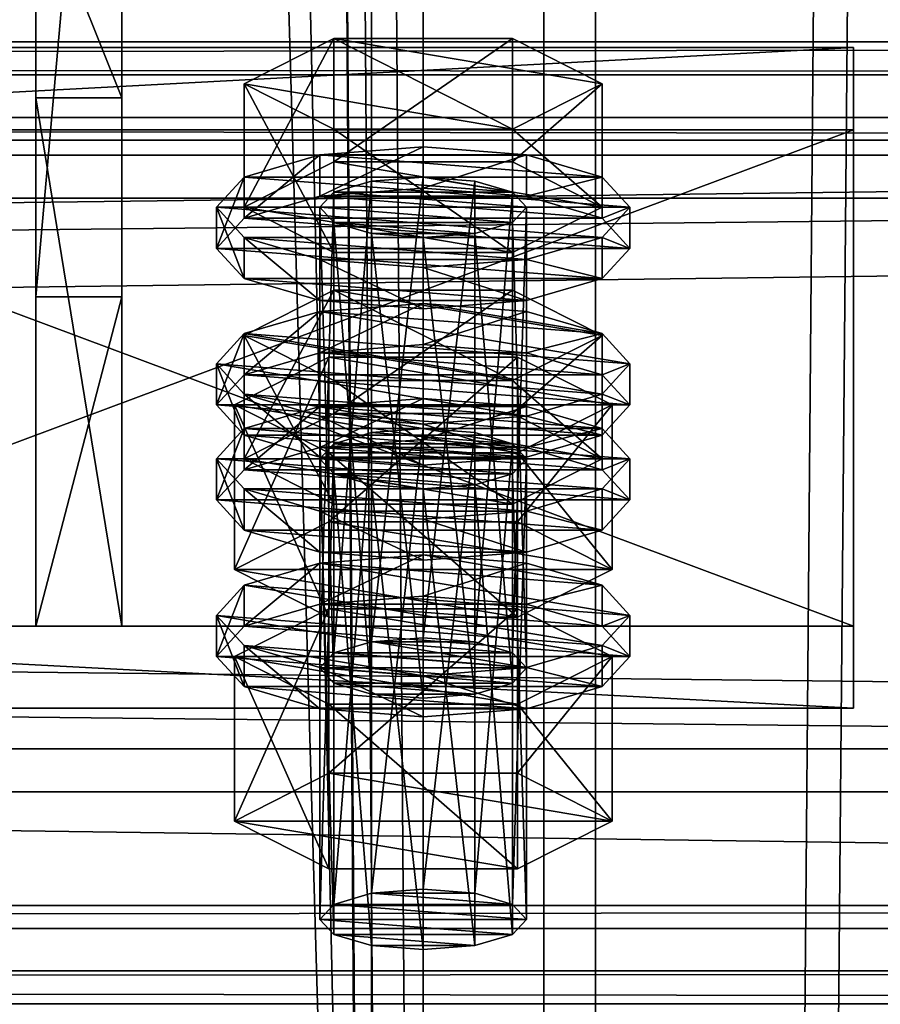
# Model space of a CAD drawing. Header units: millimetres. Extents: x 60485 to 71303, y 100 to 16900.
# Tile 349 of 656: x 70897 to 70947, y 1946 to 2003. Entities that reach past the tile are written whole.
import ezdxf

# ---------------------------------------------------------------- set-up
doc = ezdxf.new("R2010")
doc.units = ezdxf.units.MM
for name, color, linetype in [('1', 7, 'Continuous'), ('13', 7, 'Continuous'), ('3', 7, 'Continuous'), ('4', 7, 'Continuous'), ('6', 7, 'Continuous'), ('9', 7, 'Continuous'), ('95', 7, 'Continuous')]:
    doc.layers.add(name, color=color, linetype=linetype)

msp = doc.modelspace()

# ---------------------------------------------------------------- meshes
at = {"layer": '1', "color": 7}
mesh = msp.add_polyface(dxfattribs=at)
corners = [(70799.994, 16699.999, -0.001), (70799.994, 16699.999, 2949.999), (70799.994, 300, 2949.999), (70799.994, 300, -0.001), (70999.994, 16699.999, 2949.999), (70999.994, 300, 2949.999), (70999.994, 16699.999, -0.001), (70999.994, 300, -0.001)]
mesh.append_faces([[corners[k] for k in face] for face in [(0, 2, 3, 3), (1, 5, 2, 2), (4, 7, 5, 5), (6, 3, 7, 7), (1, 6, 4, 4), (3, 5, 7, 7)]], dxfattribs={"vtx0": -1, "color": 7})
mesh.append_faces([[corners[k] for k in face] for face in [(0, 1, 2, 2), (1, 4, 5, 5), (4, 6, 7, 7), (6, 0, 3, 3), (1, 0, 6, 6), (3, 2, 5, 5)]], dxfattribs={"vtx2": -1, "vtx3": -1, "color": 7})
mesh = msp.add_polyface(dxfattribs=at)
corners = [(70897.496, 1998.302, 3592.059), (70897.496, 1967.603, 3692.471), (70902.496, 1967.603, 3692.471), (70902.496, 1998.302, 3592.059), (70897.496, 1986.732, 3698.322), (70902.496, 1986.732, 3698.322), (70897.496, 2043.19, 3616.253), (70902.496, 2043.19, 3616.253), (70897.496, 2049.04, 3597.116), (70902.496, 2049.04, 3597.116), (70897.496, 2010.789, 3585.42), (70902.496, 2010.789, 3585.42)]
mesh.append_faces([[corners[k] for k in face] for face in [(0, 2, 3, 3), (1, 5, 2, 2), (4, 7, 5, 5), (6, 9, 7, 7), (8, 11, 9, 9), (10, 3, 11, 11), (1, 6, 4, 4), (8, 0, 10, 10), (3, 9, 11, 11), (7, 2, 5, 5)]], dxfattribs={"vtx0": -1, "color": 7})
mesh.append_faces([[corners[k] for k in face] for face in [(6, 0, 8, 8), (9, 3, 7, 7)]], dxfattribs={"vtx0": -1, "vtx1": -1, "color": 7})
mesh.append_faces([[corners[k] for k in face] for face in [(6, 1, 0, 0), (7, 3, 2, 2)]], dxfattribs={"vtx0": -1, "vtx2": -1, "vtx3": -1, "color": 7})
mesh.append_faces([[corners[k] for k in face] for face in [(0, 1, 2, 2), (1, 4, 5, 5), (4, 6, 7, 7), (6, 8, 9, 9), (8, 10, 11, 11), (10, 0, 3, 3)]], dxfattribs={"vtx2": -1, "vtx3": -1, "color": 7})
at = {"layer": '13', "color": 20}
mesh = msp.add_polyface(dxfattribs=at)
corners = [(70914.8, 1979.958, 3660.608), (70925.192, 1987.131, 3662.801), (70914.8, 1987.131, 3662.801), (70925.192, 1981.868, 3680.014), (70909.604, 1984.499, 3671.408), (70913.996, 1965.169, 3613.213), (70914.8, 1992.823, 3618.531), (70913.996, 1991.946, 3621.4), (70914.8, 1966.046, 3610.344), (70916.996, 1993.465, 3616.431), (70916.996, 1966.688, 3608.244), (70919.996, 1993.7, 3615.662), (70916.996, 1990.426, 3626.369), (70922.996, 1990.426, 3626.369), (70919.996, 1990.191, 3627.137), (70914.8, 1991.069, 3624.269), (70925.192, 1991.069, 3624.269), (70925.996, 1991.946, 3621.4), (70925.192, 1992.823, 3618.531), (70909.604, 1991.946, 3621.4), (70914.8, 1994.577, 3612.793), (70914.8, 2001.749, 3614.986), (70909.604, 1999.118, 3623.592), (70925.192, 2001.749, 3614.986), (70925.192, 1989.314, 3630.006), (70914.8, 1989.314, 3630.006), (70914.8, 1996.487, 3632.199), (70930.389, 1991.946, 3621.4), (70925.192, 1996.487, 3632.199), (70907.996, 1989.555, 3620.669), (70909.604, 1991.309, 3614.931), (70909.604, 1993.7, 3615.662), (70907.996, 1991.946, 3621.4), (70913.996, 1992.593, 3610.731), (70913.996, 1994.984, 3611.461), (70919.996, 1993.063, 3609.193), (70919.996, 1995.454, 3609.924), (70919.996, 1986.046, 3632.144), (70913.996, 1986.516, 3630.607), (70913.996, 1988.907, 3631.338), (70919.996, 1988.437, 3632.875), (70909.604, 1987.801, 3626.407), (70909.604, 1990.191, 3627.137), (70930.389, 1991.309, 3614.931), (70931.996, 1989.555, 3620.669), (70930.389, 1987.801, 3626.407), (70925.996, 1986.516, 3630.607), (70925.996, 1988.907, 3631.338), (70930.389, 1990.191, 3627.137), (70931.996, 1991.946, 3621.4), (70930.389, 1993.7, 3615.662), (70913.996, 1983.492, 3607.948), (70919.996, 1986.353, 3607.142), (70913.996, 1985.883, 3608.679)]
mesh.append_faces([[corners[k] for k in face] for face in [(0, 1, 2, 2), (5, 6, 7, 7), (8, 9, 6, 6), (10, 11, 9, 9), (12, 13, 14, 14), (19, 21, 22, 22), (20, 23, 21, 21), (25, 22, 26, 26), (24, 19, 25, 25), (22, 28, 26, 26), (29, 31, 32, 32), (30, 34, 31, 31), (33, 36, 34, 34), (37, 39, 40, 40), (38, 42, 39, 39), (41, 32, 42, 42), (46, 38, 37, 37), (39, 47, 40, 40), (51, 52, 53, 53)]], dxfattribs={"vtx0": -1, "color": 20})
mesh.append_faces([[corners[k] for k in face] for face in [(3, 4, 2, 2), (13, 12, 15, 15), (16, 15, 7, 7), (17, 7, 6, 6), (18, 6, 9, 9), (27, 20, 19, 19), (28, 22, 21, 21), (43, 33, 30, 30), (44, 30, 29, 29), (45, 29, 41, 41), (46, 41, 38, 38), (47, 39, 42, 42), (48, 42, 32, 32), (49, 32, 31, 31), (50, 31, 34, 34)]], dxfattribs={"vtx0": -1, "vtx2": -1, "vtx3": -1, "color": 20})
mesh.append_faces([[corners[k] for k in face] for face in [(19, 20, 21, 21), (24, 25, 26, 26), (25, 19, 22, 22), (29, 30, 31, 31), (30, 33, 34, 34), (33, 35, 36, 36), (37, 38, 39, 39), (38, 41, 42, 42), (41, 29, 32, 32)]], dxfattribs={"vtx2": -1, "vtx3": -1, "color": 20})
mesh = msp.add_polyface(dxfattribs=at)
corners = [(70930.389, 1984.499, 3671.408), (70914.8, 1987.131, 3662.801), (70925.192, 1987.131, 3662.801), (70919.996, 1966.923, 3607.475), (70922.996, 1993.465, 3616.431), (70919.996, 1993.7, 3615.662), (70922.996, 1966.688, 3608.244), (70925.192, 1992.823, 3618.531), (70925.192, 1966.046, 3610.344), (70925.996, 1991.946, 3621.4), (70922.996, 1990.426, 3626.369), (70914.8, 1991.069, 3624.269), (70925.192, 1991.069, 3624.269), (70913.996, 1991.946, 3621.4), (70914.8, 1992.823, 3618.531), (70916.996, 1993.465, 3616.431), (70914.8, 1994.577, 3612.793), (70925.192, 1994.577, 3612.793), (70925.192, 2001.749, 3614.986), (70930.389, 1991.946, 3621.4), (70930.389, 1999.118, 3623.592), (70925.192, 1989.314, 3630.006), (70925.192, 1996.487, 3632.199), (70914.8, 1996.487, 3632.199), (70909.604, 1991.946, 3621.4), (70914.8, 2001.749, 3614.986), (70919.996, 1993.063, 3609.193), (70925.996, 1992.593, 3610.731), (70925.996, 1994.984, 3611.461), (70919.996, 1995.454, 3609.924), (70930.389, 1991.309, 3614.931), (70930.389, 1993.7, 3615.662), (70931.996, 1989.555, 3620.669), (70931.996, 1991.946, 3621.4), (70930.389, 1987.801, 3626.407), (70930.389, 1990.191, 3627.137), (70925.996, 1986.516, 3630.607), (70925.996, 1988.907, 3631.338), (70919.996, 1986.046, 3632.144), (70919.996, 1988.437, 3632.875), (70913.996, 1992.593, 3610.731), (70909.604, 1991.309, 3614.931), (70907.996, 1989.555, 3620.669), (70909.604, 1987.801, 3626.407), (70909.604, 1990.191, 3627.137), (70907.996, 1991.946, 3621.4), (70909.604, 1993.7, 3615.662), (70913.996, 1994.984, 3611.461), (70930.389, 1984.599, 3612.879), (70913.996, 1985.883, 3608.679), (70919.996, 1986.353, 3607.142), (70925.996, 1985.883, 3608.679)]
mesh.append_faces([[corners[k] for k in face] for face in [(0, 1, 2, 2), (3, 4, 5, 5), (6, 7, 4, 4), (8, 9, 7, 7), (7, 5, 4, 4), (17, 20, 18, 18), (19, 22, 20, 20), (21, 23, 22, 22), (16, 19, 17, 17), (20, 25, 18, 18), (26, 28, 29, 29), (27, 31, 28, 28), (30, 33, 31, 31), (32, 35, 33, 33), (34, 37, 35, 35), (36, 39, 37, 37), (40, 27, 26, 26), (28, 47, 29, 29), (48, 50, 51, 51)]], dxfattribs={"vtx0": -1, "color": 20})
mesh.append_faces([[corners[k] for k in face] for face in [(10, 11, 12, 12), (12, 13, 9, 9), (9, 14, 7, 7), (19, 24, 21, 21), (22, 25, 20, 20), (27, 40, 30, 30), (30, 41, 32, 32), (32, 42, 34, 34), (34, 43, 36, 36), (37, 44, 35, 35), (35, 45, 33, 33), (33, 46, 31, 31), (31, 47, 28, 28)]], dxfattribs={"vtx0": -1, "vtx1": -1, "color": 20})
mesh.append_faces([[corners[k] for k in face] for face in [(7, 15, 5, 5), (48, 49, 50, 50)]], dxfattribs={"vtx0": -1, "vtx2": -1, "vtx3": -1, "color": 20})
mesh.append_faces([[corners[k] for k in face] for face in [(16, 17, 18, 18), (17, 19, 20, 20), (19, 21, 22, 22), (26, 27, 28, 28), (27, 30, 31, 31), (30, 32, 33, 33), (32, 34, 35, 35), (34, 36, 37, 37), (36, 38, 39, 39)]], dxfattribs={"vtx2": -1, "vtx3": -1, "color": 20})
mesh = msp.add_polyface(dxfattribs=at)
corners = [(70925.192, 1978.204, 3666.346), (70914.8, 1978.204, 3666.346), (70916.996, 1978.846, 3664.246), (70909.604, 1977.327, 3669.215), (70914.8, 1979.958, 3660.608), (70914.8, 1987.131, 3662.801), (70909.604, 1984.499, 3671.408), (70925.192, 1974.696, 3677.822), (70914.8, 1974.696, 3677.822), (70914.8, 1981.868, 3680.014), (70925.192, 1981.868, 3680.014), (70909.604, 1976.691, 3662.746), (70913.996, 1977.975, 3658.546), (70913.996, 1980.365, 3659.277), (70909.604, 1979.081, 3663.477), (70919.996, 1978.445, 3657.008), (70919.996, 1980.836, 3657.739), (70930.389, 1979.081, 3663.477), (70925.996, 1980.365, 3659.277), (70913.996, 1965.169, 3613.213), (70914.8, 1966.046, 3610.344), (70914.8, 1992.823, 3618.531), (70916.996, 1966.688, 3608.244), (70916.996, 1993.465, 3616.431), (70919.996, 1966.923, 3607.475), (70919.996, 1993.7, 3615.662), (70919.996, 1963.415, 3618.951), (70916.996, 1990.426, 3626.369), (70919.996, 1990.191, 3627.137), (70916.996, 1963.65, 3618.182), (70914.8, 1991.069, 3624.269), (70914.8, 1964.292, 3616.082), (70913.996, 1991.946, 3621.4), (70909.027, 1970.891, 3614.963), (70914.511, 1983.231, 3608.801), (70909.027, 1980.454, 3617.886), (70914.511, 1973.668, 3605.878), (70925.481, 1983.231, 3608.801), (70925.481, 1977.676, 3626.971), (70914.511, 1977.676, 3626.971), (70930.966, 1980.454, 3617.886), (70907.996, 1980.454, 3617.886), (70909.604, 1982.208, 3612.148), (70909.604, 1984.599, 3612.879), (70907.996, 1982.845, 3618.617), (70913.996, 1983.492, 3607.948), (70913.996, 1985.883, 3608.679), (70919.996, 1983.962, 3606.411), (70919.996, 1986.353, 3607.142), (70919.996, 1976.946, 3629.362), (70913.996, 1977.416, 3627.825), (70913.996, 1979.806, 3628.555), (70919.996, 1979.336, 3630.093), (70909.604, 1978.7, 3623.624), (70909.604, 1981.09, 3624.355), (70925.996, 1983.492, 3607.948), (70930.389, 1982.208, 3612.148), (70931.996, 1980.454, 3617.886), (70930.389, 1978.7, 3623.624), (70925.996, 1979.806, 3628.555), (70930.389, 1981.09, 3624.355), (70931.996, 1982.845, 3618.617)]
mesh.append_faces([[corners[k] for k in face] for face in [(3, 5, 6, 6), (8, 6, 9, 9), (6, 10, 9, 9), (11, 13, 14, 14), (12, 16, 13, 13), (18, 13, 16, 16), (26, 27, 28, 28), (29, 30, 27, 27), (31, 32, 30, 30), (33, 34, 35, 35), (36, 37, 34, 34), (35, 38, 39, 39), (41, 43, 44, 44), (42, 46, 43, 43), (49, 51, 52, 52), (50, 54, 51, 51), (53, 44, 54, 54), (45, 55, 47, 47), (54, 52, 51, 51)]], dxfattribs={"vtx0": -1, "color": 20})
mesh.append_faces([[corners[k] for k in face] for face in [(0, 1, 2, 2), (17, 14, 13, 13), (40, 35, 34, 34), (56, 45, 42, 42), (57, 42, 41, 41), (58, 41, 53, 53), (59, 54, 44, 44), (60, 44, 43, 43), (61, 43, 46, 46)]], dxfattribs={"vtx0": -1, "vtx2": -1, "vtx3": -1, "color": 20})
mesh.append_faces([[corners[k] for k in face] for face in [(3, 4, 5, 5), (7, 8, 9, 9), (8, 3, 6, 6), (11, 12, 13, 13), (12, 15, 16, 16), (19, 20, 21, 21), (20, 22, 23, 23), (22, 24, 25, 25), (31, 19, 32, 32), (41, 42, 43, 43), (42, 45, 46, 46), (45, 47, 48, 48), (49, 50, 51, 51), (50, 53, 54, 54), (53, 41, 44, 44)]], dxfattribs={"vtx2": -1, "vtx3": -1, "color": 20})
mesh = msp.add_polyface(dxfattribs=at)
corners = [(70925.192, 1978.204, 3666.346), (70916.996, 1978.846, 3664.246), (70919.996, 1979.081, 3663.477), (70922.996, 1978.846, 3664.246), (70914.8, 1979.958, 3660.608), (70925.192, 1979.958, 3660.608), (70925.192, 1987.131, 3662.801), (70930.389, 1977.327, 3669.215), (70930.389, 1984.499, 3671.408), (70925.192, 1974.696, 3677.822), (70925.192, 1981.868, 3680.014), (70914.8, 1981.868, 3680.014), (70914.8, 1987.131, 3662.801), (70919.996, 1978.445, 3657.008), (70925.996, 1977.975, 3658.546), (70925.996, 1980.365, 3659.277), (70919.996, 1980.836, 3657.739), (70930.389, 1979.081, 3663.477), (70931.996, 1977.327, 3669.215), (70909.604, 1979.081, 3663.477), (70913.996, 1980.365, 3659.277), (70919.996, 1966.923, 3607.475), (70922.996, 1966.688, 3608.244), (70922.996, 1993.465, 3616.431), (70925.192, 1966.046, 3610.344), (70925.192, 1992.823, 3618.531), (70925.996, 1965.169, 3613.213), (70925.996, 1991.946, 3621.4), (70925.192, 1991.069, 3624.269), (70925.192, 1964.292, 3616.082), (70922.996, 1990.426, 3626.369), (70922.996, 1963.65, 3618.182), (70919.996, 1990.191, 3627.137), (70914.511, 1973.668, 3605.878), (70925.481, 1973.668, 3605.878), (70925.481, 1983.231, 3608.801), (70930.966, 1980.454, 3617.886), (70925.481, 1977.676, 3626.971), (70909.027, 1980.454, 3617.886), (70914.511, 1983.231, 3608.801), (70919.996, 1983.962, 3606.411), (70925.996, 1983.492, 3607.948), (70925.996, 1985.883, 3608.679), (70919.996, 1986.353, 3607.142), (70930.389, 1982.208, 3612.148), (70930.389, 1984.599, 3612.879), (70931.996, 1980.454, 3617.886), (70931.996, 1982.845, 3618.617), (70930.389, 1978.7, 3623.624), (70930.389, 1981.09, 3624.355), (70925.996, 1977.416, 3627.825), (70925.996, 1979.806, 3628.555), (70919.996, 1979.336, 3630.093), (70913.996, 1983.492, 3607.948), (70909.604, 1982.208, 3612.148), (70907.996, 1980.454, 3617.886), (70909.604, 1981.09, 3624.355), (70907.996, 1982.845, 3618.617), (70909.604, 1984.599, 3612.879), (70913.996, 1985.883, 3608.679)]
mesh.append_faces([[corners[k] for k in face] for face in [(0, 2, 3, 3), (5, 8, 6, 6), (7, 10, 8, 8), (9, 11, 10, 10), (4, 7, 5, 5), (13, 15, 16, 16), (14, 17, 15, 15), (26, 28, 27, 27), (29, 30, 28, 28), (31, 32, 30, 30), (34, 36, 35, 35), (36, 39, 35, 35), (40, 42, 43, 43), (41, 45, 42, 42), (44, 47, 45, 45), (46, 49, 47, 47), (48, 51, 49, 49), (50, 52, 51, 51)]], dxfattribs={"vtx0": -1, "color": 20})
mesh.append_faces([[corners[k] for k in face] for face in [(10, 12, 8, 8), (18, 19, 17, 17), (17, 20, 15, 15), (37, 38, 36, 36), (41, 53, 44, 44), (44, 54, 46, 46), (46, 55, 48, 48), (52, 56, 51, 51), (51, 57, 49, 49), (49, 58, 47, 47), (47, 59, 45, 45)]], dxfattribs={"vtx0": -1, "vtx1": -1, "color": 20})
mesh.append_faces([[corners[k] for k in face] for face in [(0, 1, 2, 2)]], dxfattribs={"vtx0": -1, "vtx2": -1, "vtx3": -1, "color": 20})
mesh.append_faces([[corners[k] for k in face] for face in [(4, 5, 6, 6), (5, 7, 8, 8), (7, 9, 10, 10), (13, 14, 15, 15), (21, 22, 23, 23), (22, 24, 25, 25), (24, 26, 27, 27), (33, 34, 35, 35), (40, 41, 42, 42), (41, 44, 45, 45), (44, 46, 47, 47), (46, 48, 49, 49), (48, 50, 51, 51)]], dxfattribs={"vtx2": -1, "vtx3": -1, "color": 20})
mesh = msp.add_polyface(dxfattribs=at)
corners = [(70913.996, 1950.551, 3661.028), (70914.8, 1978.204, 3666.346), (70913.996, 1977.327, 3669.215), (70914.8, 1951.428, 3658.16), (70916.996, 1978.846, 3664.246), (70916.996, 1952.07, 3656.059), (70919.996, 1979.081, 3663.477), (70916.996, 1949.031, 3665.998), (70914.8, 1976.45, 3672.084), (70916.996, 1975.808, 3674.184), (70914.8, 1949.673, 3663.897), (70919.996, 1975.573, 3674.953), (70925.192, 1976.45, 3672.084), (70925.996, 1977.327, 3669.215), (70930.389, 1977.327, 3669.215), (70914.8, 1979.958, 3660.608), (70909.604, 1977.327, 3669.215), (70925.192, 1974.696, 3677.822), (70914.8, 1974.696, 3677.822), (70907.996, 1974.936, 3668.484), (70909.604, 1976.691, 3662.746), (70909.604, 1979.081, 3663.477), (70907.996, 1977.327, 3669.215), (70919.996, 1971.428, 3679.96), (70913.996, 1971.898, 3678.422), (70913.996, 1974.289, 3679.153), (70919.996, 1973.819, 3680.691), (70909.604, 1973.182, 3674.222), (70909.604, 1975.573, 3674.953), (70913.996, 1977.975, 3658.546), (70925.996, 1977.975, 3658.546), (70919.996, 1978.445, 3657.008), (70930.389, 1976.691, 3662.746), (70931.996, 1974.936, 3668.484), (70930.389, 1973.182, 3674.222), (70925.996, 1971.898, 3678.422), (70925.996, 1974.289, 3679.153), (70930.389, 1975.573, 3674.953), (70931.996, 1977.327, 3669.215), (70909.604, 1967.59, 3659.964), (70913.996, 1968.874, 3655.763), (70913.996, 1971.265, 3656.494), (70909.604, 1969.98, 3660.695), (70919.996, 1969.344, 3654.226), (70919.996, 1971.735, 3654.957), (70925.996, 1968.874, 3655.763), (70931.996, 1968.226, 3666.432), (70919.996, 1963.415, 3618.951), (70916.996, 1963.65, 3618.182), (70916.996, 1990.426, 3626.369), (70914.8, 1964.292, 3616.082), (70914.8, 1991.069, 3624.269), (70909.027, 1970.891, 3614.963), (70914.511, 1973.668, 3605.878), (70914.511, 1983.231, 3608.801), (70925.481, 1968.113, 3624.047), (70914.511, 1968.113, 3624.047), (70914.511, 1977.676, 3626.971), (70909.027, 1980.454, 3617.886), (70930.966, 1970.891, 3614.963), (70925.996, 1977.416, 3627.825), (70909.604, 1978.7, 3623.624), (70913.996, 1977.416, 3627.825), (70919.996, 1976.946, 3629.362)]
mesh.append_faces([[corners[k] for k in face] for face in [(0, 1, 2, 2), (3, 4, 1, 1), (5, 6, 4, 4), (7, 8, 9, 9), (10, 2, 8, 8), (8, 11, 9, 9), (17, 16, 18, 18), (19, 21, 22, 22), (23, 25, 26, 26), (24, 28, 25, 25), (27, 22, 28, 28), (29, 30, 31, 31), (35, 24, 23, 23), (25, 36, 26, 26), (39, 41, 42, 42), (40, 44, 41, 41), (40, 45, 43, 43), (56, 58, 57, 57), (60, 62, 63, 63)]], dxfattribs={"vtx0": -1, "color": 20})
mesh.append_faces([[corners[k] for k in face] for face in [(12, 8, 2, 2), (13, 2, 1, 1), (14, 15, 16, 16), (32, 29, 20, 20), (33, 20, 19, 19), (34, 19, 27, 27), (35, 27, 24, 24), (36, 25, 28, 28), (37, 28, 22, 22), (38, 22, 21, 21), (46, 42, 41, 41), (59, 53, 52, 52), (60, 61, 62, 62)]], dxfattribs={"vtx0": -1, "vtx2": -1, "vtx3": -1, "color": 20})
mesh.append_faces([[corners[k] for k in face] for face in [(19, 20, 21, 21), (23, 24, 25, 25), (24, 27, 28, 28), (27, 19, 22, 22), (39, 40, 41, 41), (40, 43, 44, 44), (47, 48, 49, 49), (48, 50, 51, 51), (52, 53, 54, 54), (55, 56, 57, 57), (56, 52, 58, 58)]], dxfattribs={"vtx2": -1, "vtx3": -1, "color": 20})
mesh = msp.add_polyface(dxfattribs=at)
corners = [(70919.996, 1952.305, 3655.291), (70922.996, 1978.846, 3664.246), (70919.996, 1979.081, 3663.477), (70922.996, 1952.07, 3656.059), (70925.192, 1978.204, 3666.346), (70925.192, 1951.428, 3658.16), (70925.996, 1977.327, 3669.215), (70925.996, 1950.551, 3661.028), (70925.192, 1976.45, 3672.084), (70925.192, 1949.673, 3663.897), (70922.996, 1975.808, 3674.184), (70919.996, 1975.573, 3674.953), (70914.8, 1976.45, 3672.084), (70913.996, 1977.327, 3669.215), (70914.8, 1978.204, 3666.346), (70930.389, 1977.327, 3669.215), (70909.604, 1977.327, 3669.215), (70925.192, 1974.696, 3677.822), (70925.996, 1977.975, 3658.546), (70930.389, 1976.691, 3662.746), (70930.389, 1979.081, 3663.477), (70931.996, 1974.936, 3668.484), (70931.996, 1977.327, 3669.215), (70930.389, 1973.182, 3674.222), (70930.389, 1975.573, 3674.953), (70925.996, 1971.898, 3678.422), (70925.996, 1974.289, 3679.153), (70919.996, 1971.428, 3679.96), (70919.996, 1973.819, 3680.691), (70913.996, 1977.975, 3658.546), (70909.604, 1976.691, 3662.746), (70907.996, 1974.936, 3668.484), (70909.604, 1973.182, 3674.222), (70909.604, 1975.573, 3674.953), (70907.996, 1977.327, 3669.215), (70919.996, 1969.344, 3654.226), (70925.996, 1968.874, 3655.763), (70925.996, 1971.265, 3656.494), (70919.996, 1971.735, 3654.957), (70930.389, 1967.59, 3659.964), (70930.389, 1969.98, 3660.695), (70931.996, 1968.226, 3666.432), (70913.996, 1971.265, 3656.494), (70925.996, 1965.169, 3613.213), (70925.192, 1964.292, 3616.082), (70925.192, 1991.069, 3624.269), (70922.996, 1963.65, 3618.182), (70922.996, 1990.426, 3626.369), (70919.996, 1963.415, 3618.951), (70919.996, 1990.191, 3627.137), (70925.481, 1973.668, 3605.878), (70930.966, 1970.891, 3614.963), (70930.966, 1980.454, 3617.886), (70925.481, 1968.113, 3624.047), (70925.481, 1977.676, 3626.971), (70914.511, 1977.676, 3626.971), (70914.511, 1973.668, 3605.878), (70909.027, 1970.891, 3614.963), (70925.996, 1977.416, 3627.825), (70919.996, 1976.946, 3629.362), (70919.996, 1979.336, 3630.093), (70930.389, 1978.7, 3623.624), (70909.604, 1978.7, 3623.624)]
mesh.append_faces([[corners[k] for k in face] for face in [(0, 1, 2, 2), (3, 4, 1, 1), (5, 6, 4, 4), (7, 8, 6, 6), (9, 10, 8, 8), (19, 22, 20, 20), (21, 24, 22, 22), (23, 26, 24, 24), (25, 28, 26, 26), (35, 37, 38, 38), (36, 40, 37, 37), (40, 38, 37, 37), (51, 54, 52, 52), (53, 55, 54, 54), (56, 51, 50, 50)]], dxfattribs={"vtx0": -1, "color": 20})
mesh.append_faces([[corners[k] for k in face] for face in [(11, 12, 10, 10), (10, 12, 8, 8), (8, 13, 6, 6), (6, 14, 4, 4), (15, 16, 17, 17), (18, 29, 19, 19), (19, 30, 21, 21), (21, 31, 23, 23), (23, 32, 25, 25), (26, 33, 24, 24), (24, 34, 22, 22), (41, 42, 40, 40), (51, 57, 53, 53), (61, 62, 58, 58)]], dxfattribs={"vtx0": -1, "vtx1": -1, "color": 20})
mesh.append_faces([[corners[k] for k in face] for face in [(40, 42, 38, 38)]], dxfattribs={"vtx0": -1, "vtx2": -1, "vtx3": -1, "color": 20})
mesh.append_faces([[corners[k] for k in face] for face in [(18, 19, 20, 20), (19, 21, 22, 22), (21, 23, 24, 24), (23, 25, 26, 26), (25, 27, 28, 28), (35, 36, 37, 37), (36, 39, 40, 40), (43, 44, 45, 45), (44, 46, 47, 47), (46, 48, 49, 49), (50, 51, 52, 52), (51, 53, 54, 54), (58, 59, 60, 60)]], dxfattribs={"vtx2": -1, "vtx3": -1, "color": 20})
mesh = msp.add_polyface(dxfattribs=at)
corners = [(70913.996, 1950.551, 3661.028), (70914.8, 1951.428, 3658.16), (70914.8, 1978.204, 3666.346), (70916.996, 1952.07, 3656.059), (70916.996, 1978.846, 3664.246), (70919.996, 1952.305, 3655.291), (70919.996, 1979.081, 3663.477), (70919.996, 1948.796, 3666.766), (70916.996, 1949.031, 3665.998), (70916.996, 1975.808, 3674.184), (70919.996, 1975.573, 3674.953), (70914.8, 1949.673, 3663.897), (70914.8, 1976.45, 3672.084), (70913.996, 1977.327, 3669.215), (70922.996, 1952.07, 3656.059), (70925.192, 1951.428, 3658.16), (70925.996, 1950.551, 3661.028), (70925.192, 1949.673, 3663.897), (70922.996, 1949.031, 3665.998), (70909.027, 1956.272, 3662.778), (70914.511, 1959.05, 3653.693), (70914.511, 1968.613, 3656.617), (70909.027, 1965.835, 3665.702), (70925.481, 1968.613, 3656.617), (70925.481, 1953.495, 3671.863), (70914.511, 1953.495, 3671.863), (70914.511, 1963.058, 3674.786), (70930.966, 1956.272, 3662.778), (70925.481, 1963.058, 3674.786), (70930.966, 1965.835, 3665.702), (70907.996, 1965.835, 3665.702), (70909.604, 1967.59, 3659.964), (70909.604, 1969.98, 3660.695), (70907.996, 1968.226, 3666.432), (70919.996, 1962.327, 3677.177), (70913.996, 1962.797, 3675.64), (70913.996, 1965.188, 3676.371), (70919.996, 1964.718, 3677.908), (70909.604, 1964.081, 3671.439), (70909.604, 1966.472, 3672.17), (70930.389, 1967.59, 3659.964), (70913.996, 1968.874, 3655.763), (70931.996, 1965.835, 3665.702), (70930.389, 1964.081, 3671.439), (70925.996, 1962.797, 3675.64), (70925.996, 1965.188, 3676.371), (70930.389, 1966.472, 3672.17), (70925.192, 1966.046, 3610.344), (70916.996, 1966.688, 3608.244), (70914.8, 1966.046, 3610.344), (70925.996, 1965.169, 3613.213), (70913.996, 1965.169, 3613.213), (70925.192, 1964.292, 3616.082), (70914.8, 1964.292, 3616.082), (70922.996, 1963.65, 3618.182), (70916.996, 1963.65, 3618.182), (70925.481, 1968.113, 3624.047), (70909.027, 1970.891, 3614.963), (70914.511, 1968.113, 3624.047)]
mesh.append_faces([[corners[k] for k in face] for face in [(7, 9, 10, 10), (3, 14, 5, 5), (18, 8, 7, 7), (19, 21, 22, 22), (20, 23, 21, 21), (25, 22, 26, 26), (24, 19, 25, 25), (22, 28, 26, 26), (30, 32, 33, 33), (34, 36, 37, 37), (35, 39, 36, 36), (38, 33, 39, 39), (39, 37, 36, 36), (56, 57, 58, 58)]], dxfattribs={"vtx0": -1, "color": 20})
mesh.append_faces([[corners[k] for k in face] for face in [(15, 3, 1, 1), (16, 1, 0, 0), (17, 0, 11, 11), (18, 11, 8, 8), (27, 20, 19, 19), (29, 22, 21, 21), (40, 41, 31, 31), (42, 31, 30, 30), (43, 30, 38, 38), (44, 38, 35, 35), (45, 39, 33, 33), (46, 33, 32, 32), (47, 48, 49, 49), (50, 49, 51, 51), (52, 51, 53, 53), (54, 53, 55, 55)]], dxfattribs={"vtx0": -1, "vtx2": -1, "vtx3": -1, "color": 20})
mesh.append_faces([[corners[k] for k in face] for face in [(0, 1, 2, 2), (1, 3, 4, 4), (3, 5, 6, 6), (7, 8, 9, 9), (8, 11, 12, 12), (11, 0, 13, 13), (19, 20, 21, 21), (24, 25, 26, 26), (25, 19, 22, 22), (30, 31, 32, 32), (34, 35, 36, 36), (35, 38, 39, 39), (38, 30, 33, 33)]], dxfattribs={"vtx2": -1, "vtx3": -1, "color": 20})
mesh = msp.add_polyface(dxfattribs=at)
corners = [(70919.996, 1952.305, 3655.291), (70922.996, 1952.07, 3656.059), (70922.996, 1978.846, 3664.246), (70925.192, 1951.428, 3658.16), (70925.192, 1978.204, 3666.346), (70925.996, 1950.551, 3661.028), (70925.996, 1977.327, 3669.215), (70925.192, 1949.673, 3663.897), (70925.192, 1976.45, 3672.084), (70922.996, 1949.031, 3665.998), (70922.996, 1975.808, 3674.184), (70919.996, 1948.796, 3666.766), (70919.996, 1975.573, 3674.953), (70916.996, 1952.07, 3656.059), (70914.8, 1951.428, 3658.16), (70913.996, 1950.551, 3661.028), (70914.8, 1949.673, 3663.897), (70914.511, 1959.05, 3653.693), (70925.481, 1959.05, 3653.693), (70925.481, 1968.613, 3656.617), (70930.966, 1956.272, 3662.778), (70930.966, 1965.835, 3665.702), (70925.481, 1953.495, 3671.863), (70925.481, 1963.058, 3674.786), (70914.511, 1963.058, 3674.786), (70909.027, 1956.272, 3662.778), (70909.027, 1965.835, 3665.702), (70914.511, 1968.613, 3656.617), (70930.389, 1967.59, 3659.964), (70931.996, 1965.835, 3665.702), (70931.996, 1968.226, 3666.432), (70930.389, 1969.98, 3660.695), (70930.389, 1964.081, 3671.439), (70930.389, 1966.472, 3672.17), (70925.996, 1962.797, 3675.64), (70925.996, 1965.188, 3676.371), (70919.996, 1962.327, 3677.177), (70919.996, 1964.718, 3677.908), (70925.996, 1968.874, 3655.763), (70913.996, 1968.874, 3655.763), (70909.604, 1967.59, 3659.964), (70907.996, 1965.835, 3665.702), (70909.604, 1964.081, 3671.439), (70913.996, 1962.797, 3675.64), (70909.604, 1966.472, 3672.17), (70907.996, 1968.226, 3666.432), (70909.604, 1969.98, 3660.695), (70916.996, 1966.688, 3608.244), (70922.996, 1966.688, 3608.244), (70919.996, 1966.923, 3607.475), (70925.192, 1966.046, 3610.344), (70914.8, 1966.046, 3610.344), (70925.996, 1965.169, 3613.213), (70913.996, 1965.169, 3613.213), (70925.192, 1964.292, 3616.082), (70914.8, 1964.292, 3616.082), (70922.996, 1963.65, 3618.182), (70916.996, 1963.65, 3618.182), (70919.996, 1963.415, 3618.951)]
mesh.append_faces([[corners[k] for k in face] for face in [(9, 12, 10, 10), (18, 21, 19, 19), (20, 23, 21, 21), (22, 24, 23, 23), (17, 20, 18, 18), (21, 27, 19, 19), (28, 30, 31, 31), (29, 33, 30, 30), (32, 35, 33, 33), (34, 37, 35, 35), (34, 43, 36, 36), (47, 48, 49, 49), (56, 57, 58, 58)]], dxfattribs={"vtx0": -1, "color": 20})
mesh.append_faces([[corners[k] for k in face] for face in [(1, 13, 3, 3), (3, 14, 5, 5), (5, 15, 7, 7), (7, 16, 9, 9), (20, 25, 22, 22), (23, 26, 21, 21), (38, 39, 28, 28), (28, 40, 29, 29), (29, 41, 32, 32), (32, 42, 34, 34), (37, 44, 35, 35), (35, 45, 33, 33), (33, 46, 30, 30), (48, 47, 50, 50), (50, 51, 52, 52), (52, 53, 54, 54), (54, 55, 56, 56)]], dxfattribs={"vtx0": -1, "vtx1": -1, "color": 20})
mesh.append_faces([[corners[k] for k in face] for face in [(0, 1, 2, 2), (1, 3, 4, 4), (3, 5, 6, 6), (5, 7, 8, 8), (7, 9, 10, 10), (9, 11, 12, 12), (17, 18, 19, 19), (18, 20, 21, 21), (20, 22, 23, 23), (28, 29, 30, 30), (29, 32, 33, 33), (32, 34, 35, 35), (34, 36, 37, 37)]], dxfattribs={"vtx2": -1, "vtx3": -1, "color": 20})
at = {"layer": '3', "color": 91}
mesh = msp.add_polyface(dxfattribs=at)
corners = [(70870, 8485, 5564.7), (70930, 8485, 5564.7), (70930, 145.041, 3014.919), (70870, 145.041, 3014.919), (70870, 271.84, 2970.03), (70930, 271.84, 2970.03), (70930, 8485, 5481.045), (70870, 8485, 5481.045), (70870, 145.041, 2970.03), (70927, 8485, 5484.182), (70873, 8485, 5484.182), (70873, 8485, 5561.563), (70927, 8485, 5561.563), (70873, 145.041, 3011.782), (70927, 145.041, 3011.782), (70873, 261.579, 2970.03), (70873, 145.041, 2970.03), (70927, 261.579, 2970.03), (70927, 145.041, 2970.03), (70930, 145.041, 2970.03)]
mesh.append_faces([[corners[k] for k in face] for face in [(0, 2, 3, 3), (4, 6, 7, 7), (4, 3, 8, 8), (0, 4, 7, 7), (12, 13, 14, 14), (15, 11, 10, 10), (13, 15, 16, 16), (17, 10, 9, 9), (17, 14, 18, 18), (12, 17, 9, 9), (8, 13, 16, 16), (18, 2, 19, 19), (5, 1, 6, 6), (2, 5, 19, 19), (5, 18, 19, 19), (15, 8, 16, 16)]], dxfattribs={"vtx0": -1, "color": 91})
mesh.append_faces([[corners[k] for k in face] for face in [(3, 4, 0, 0), (0, 11, 1, 1), (11, 7, 10, 10), (10, 7, 9, 9), (1, 12, 6, 6), (12, 1, 11, 11), (6, 9, 7, 7), (11, 15, 13, 13), (14, 17, 12, 12), (2, 14, 3, 3), (3, 13, 8, 8), (1, 5, 2, 2), (18, 5, 17, 17), (17, 5, 15, 15), (8, 15, 4, 4), (4, 15, 5, 5)]], dxfattribs={"vtx0": -1, "vtx1": -1, "color": 91})
mesh.append_faces([[corners[k] for k in face] for face in [(11, 0, 7, 7), (6, 12, 9, 9), (2, 18, 14, 14), (3, 14, 13, 13)]], dxfattribs={"vtx0": -1, "vtx2": -1, "vtx3": -1, "color": 91})
mesh.append_faces([[corners[k] for k in face] for face in [(0, 1, 2, 2), (4, 5, 6, 6), (12, 11, 13, 13), (17, 15, 10, 10)]], dxfattribs={"vtx2": -1, "vtx3": -1, "color": 91})
mesh = msp.add_polyface(dxfattribs=at)
corners = [(70944.996, 1996.444, 3581.034), (70854.996, 1996.444, 3581.034), (70854.996, 1962.821, 3691.009), (70944.996, 1962.821, 3691.009), (70854.996, 2001.226, 3582.496), (70854.996, 1967.603, 3692.471), (70944.996, 2001.226, 3582.496), (70944.996, 1967.603, 3692.471)]
mesh.append_faces([[corners[k] for k in face] for face in [(0, 2, 3, 3), (1, 5, 2, 2), (4, 7, 5, 5), (6, 3, 7, 7), (1, 6, 4, 4), (3, 5, 7, 7)]], dxfattribs={"vtx0": -1, "color": 91})
mesh.append_faces([[corners[k] for k in face] for face in [(0, 1, 2, 2), (1, 4, 5, 5), (4, 6, 7, 7), (6, 0, 3, 3), (1, 0, 6, 6), (3, 2, 5, 5)]], dxfattribs={"vtx2": -1, "vtx3": -1, "color": 91})
at = {"layer": '4', "color": 171}
mesh = msp.add_polyface(dxfattribs=at)
corners = [(70883, 3361.914, 3914.76), (70917, 3361.914, 3914.76), (70917, 1845.026, 3030.03), (70883, 1845.026, 3030.03), (70917, 3136.66, 3845.893), (70917, 1737.845, 3030.03), (70883, 3136.66, 3845.893), (70883, 1737.845, 3030.03), (70880, 3374.428, 3918.585), (70880, 3124.146, 3842.067), (70880, 1731.89, 3030.03), (70880, 1850.981, 3030.03), (70920, 3124.146, 3842.067), (70920, 1731.89, 3030.03), (70920, 3374.428, 3918.585), (70920, 1850.981, 3030.03)]
mesh.append_faces([[corners[k] for k in face] for face in [(0, 2, 3, 3), (1, 5, 2, 2), (4, 7, 5, 5), (6, 3, 7, 7), (8, 10, 11, 11), (9, 13, 10, 10), (12, 15, 13, 13), (14, 11, 15, 15)]], dxfattribs={"vtx0": -1, "color": 171})
mesh.append_faces([[corners[k] for k in face] for face in [(9, 6, 12, 12), (6, 8, 0, 0), (0, 8, 1, 1), (12, 4, 14, 14), (4, 12, 6, 6), (14, 1, 8, 8), (11, 3, 15, 15), (3, 10, 7, 7), (7, 10, 5, 5), (15, 2, 13, 13), (2, 15, 3, 3), (13, 5, 10, 10)]], dxfattribs={"vtx0": -1, "vtx1": -1, "color": 171})
mesh.append_faces([[corners[k] for k in face] for face in [(6, 9, 8, 8), (14, 4, 1, 1), (3, 11, 10, 10), (13, 2, 5, 5)]], dxfattribs={"vtx0": -1, "vtx2": -1, "vtx3": -1, "color": 171})
mesh.append_faces([[corners[k] for k in face] for face in [(0, 1, 2, 2), (1, 4, 5, 5), (4, 6, 7, 7), (6, 0, 3, 3), (8, 9, 10, 10), (9, 12, 13, 13), (12, 14, 15, 15), (14, 8, 11, 11)]], dxfattribs={"vtx2": -1, "vtx3": -1, "color": 171})
at = {"layer": '6', "color": 2}
mesh = msp.add_polyface(dxfattribs=at)
corners = [(70873, 8445, 2973.03), (70927, 8445, 2973.03), (70927, 281.652, 2973.03), (70873, 281.652, 2973.03), (70927, 8445, 3027.03), (70927, 458.279, 3027.03), (70873, 8445, 3027.03), (70873, 458.279, 3027.03), (70870, 8445, 2970.03), (70870, 8445, 3030.03), (70870, 468.091, 3030.03), (70870, 271.84, 2970.03), (70930, 8445, 3030.03), (70930, 468.091, 3030.03), (70930, 8445, 2970.03), (70930, 271.84, 2970.03)]
mesh.append_faces([[corners[k] for k in face] for face in [(0, 2, 3, 3), (1, 5, 2, 2), (4, 7, 5, 5), (6, 3, 7, 7), (8, 10, 11, 11), (9, 13, 10, 10), (12, 15, 13, 13), (14, 11, 15, 15)]], dxfattribs={"vtx0": -1, "color": 2})
mesh.append_faces([[corners[k] for k in face] for face in [(9, 6, 12, 12), (6, 8, 0, 0), (0, 8, 1, 1), (12, 4, 14, 14), (4, 12, 6, 6), (14, 1, 8, 8), (11, 3, 15, 15), (3, 10, 7, 7), (7, 10, 5, 5), (15, 2, 13, 13), (2, 15, 3, 3), (13, 5, 10, 10)]], dxfattribs={"vtx0": -1, "vtx1": -1, "color": 2})
mesh.append_faces([[corners[k] for k in face] for face in [(6, 9, 8, 8), (14, 4, 1, 1), (3, 11, 10, 10), (13, 2, 5, 5)]], dxfattribs={"vtx0": -1, "vtx2": -1, "vtx3": -1, "color": 2})
mesh.append_faces([[corners[k] for k in face] for face in [(0, 1, 2, 2), (1, 4, 5, 5), (4, 6, 7, 7), (6, 0, 3, 3), (8, 9, 10, 10), (9, 12, 13, 13), (12, 14, 15, 15), (14, 8, 11, 11)]], dxfattribs={"vtx2": -1, "vtx3": -1, "color": 2})
at = {"layer": '9', "color": 243}
mesh = msp.add_polyface(dxfattribs=at)
corners = [(71300, 1950.032, 3572.071), (71300, 1994.976, 3585.819), (68100, 1994.976, 3585.819), (68100, 1950.032, 3572.071), (71300, 1960.46, 3698.658), (68100, 1960.46, 3698.658), (71300, 1995.842, 3709.481), (68100, 1995.842, 3709.481), (71300, 1999.645, 3697.049), (68100, 1999.645, 3697.049), (71300, 2001.557, 3697.634), (68100, 2001.557, 3697.634), (71300, 1997.17, 3711.978), (68100, 1997.17, 3711.978), (71300, 1957.963, 3699.985), (68100, 1957.963, 3699.985), (71300, 1992.478, 3587.146), (68100, 1992.478, 3587.146), (71300, 1951.359, 3574.569), (68100, 1951.359, 3574.569), (71300, 1947.556, 3587), (68100, 1947.556, 3587), (71300, 1945.644, 3586.415), (68100, 1945.644, 3586.415)]
mesh.append_faces([[corners[k] for k in face] for face in [(0, 2, 3, 3), (1, 5, 2, 2), (4, 7, 5, 5), (6, 9, 7, 7), (8, 11, 9, 9), (10, 13, 11, 11), (12, 15, 13, 13), (14, 17, 15, 15), (16, 19, 17, 17), (18, 21, 19, 19), (20, 23, 21, 21), (22, 3, 23, 23), (20, 0, 22, 22), (8, 12, 10, 10), (11, 7, 9, 9)]], dxfattribs={"vtx0": -1, "color": 243})
mesh.append_faces([[corners[k] for k in face] for face in [(1, 16, 4, 4), (16, 0, 18, 18), (18, 0, 20, 20), (12, 6, 14, 14), (14, 4, 16, 16), (3, 19, 23, 23), (19, 2, 17, 17), (17, 2, 15, 15), (15, 5, 13, 13), (13, 7, 11, 11)]], dxfattribs={"vtx0": -1, "vtx1": -1, "color": 243})
mesh.append_faces([[corners[k] for k in face] for face in [(16, 1, 0, 0), (12, 8, 6, 6), (14, 6, 4, 4), (19, 3, 2, 2), (15, 2, 5, 5), (13, 5, 7, 7)]], dxfattribs={"vtx0": -1, "vtx2": -1, "vtx3": -1, "color": 243})
mesh.append_faces([[corners[k] for k in face] for face in [(21, 23, 19, 19)]], dxfattribs={"vtx1": -1, "color": 243})
mesh.append_faces([[corners[k] for k in face] for face in [(0, 1, 2, 2), (1, 4, 5, 5), (4, 6, 7, 7), (6, 8, 9, 9), (8, 10, 11, 11), (10, 12, 13, 13), (12, 14, 15, 15), (14, 16, 17, 17), (16, 18, 19, 19), (18, 20, 21, 21), (20, 22, 23, 23), (22, 0, 3, 3)]], dxfattribs={"vtx2": -1, "vtx3": -1, "color": 243})
at = {"layer": '95', "color": 133}
mesh = msp.add_polyface(dxfattribs=at)
corners = [(71000, 477.41, 3116.535), (70930, 477.41, 3116.535), (70930, 8426.61, 5546.849), (71000, 8426.61, 5546.849), (70930, 478.58, 3112.709), (70930, 8427.78, 5543.023), (70996, 478.58, 3112.709), (70996, 8427.78, 5543.023), (70996, 497.876, 3049.593), (70996, 8447.076, 5479.907), (71000, 497.876, 3049.593), (71000, 8447.076, 5479.907)]
mesh.append_faces([[corners[k] for k in face] for face in [(0, 2, 3, 3), (1, 5, 2, 2), (4, 7, 5, 5), (6, 9, 7, 7), (8, 11, 9, 9), (10, 3, 11, 11), (0, 4, 1, 1), (8, 0, 10, 10), (7, 2, 5, 5)]], dxfattribs={"vtx0": -1, "color": 133})
mesh.append_faces([[corners[k] for k in face] for face in [(4, 0, 6, 6), (6, 0, 8, 8), (3, 7, 11, 11)]], dxfattribs={"vtx0": -1, "vtx1": -1, "color": 133})
mesh.append_faces([[corners[k] for k in face] for face in [(7, 3, 2, 2)]], dxfattribs={"vtx0": -1, "vtx2": -1, "vtx3": -1, "color": 133})
mesh.append_faces([[corners[k] for k in face] for face in [(9, 11, 7, 7)]], dxfattribs={"vtx1": -1, "color": 133})
mesh.append_faces([[corners[k] for k in face] for face in [(0, 1, 2, 2), (1, 4, 5, 5), (4, 6, 7, 7), (6, 8, 9, 9), (8, 10, 11, 11), (10, 0, 3, 3)]], dxfattribs={"vtx2": -1, "vtx3": -1, "color": 133})
mesh = msp.add_polyface(dxfattribs=at)
corners = [(71000, 8444.7, 2970.03), (70930, 8444.7, 2970.03), (70930, 300, 2970.03), (71000, 300, 2970.03), (70930, 8444.7, 2974.03), (70930, 300, 2974.03), (70996, 8444.7, 2974.03), (70996, 300, 2974.03), (70996, 8444.7, 3040.03), (70996, 300, 3040.03), (71000, 8444.7, 3040.03), (71000, 300, 3040.03)]
mesh.append_faces([[corners[k] for k in face] for face in [(0, 2, 3, 3), (1, 5, 2, 2), (4, 7, 5, 5), (6, 9, 7, 7), (8, 11, 9, 9), (10, 3, 11, 11), (0, 4, 1, 1), (8, 0, 10, 10), (7, 2, 5, 5)]], dxfattribs={"vtx0": -1, "color": 133})
mesh.append_faces([[corners[k] for k in face] for face in [(4, 0, 6, 6), (6, 0, 8, 8), (3, 7, 11, 11)]], dxfattribs={"vtx0": -1, "vtx1": -1, "color": 133})
mesh.append_faces([[corners[k] for k in face] for face in [(7, 3, 2, 2)]], dxfattribs={"vtx0": -1, "vtx2": -1, "vtx3": -1, "color": 133})
mesh.append_faces([[corners[k] for k in face] for face in [(9, 11, 7, 7)]], dxfattribs={"vtx1": -1, "color": 133})
mesh.append_faces([[corners[k] for k in face] for face in [(0, 1, 2, 2), (1, 4, 5, 5), (4, 6, 7, 7), (6, 8, 9, 9), (8, 10, 11, 11), (10, 0, 3, 3)]], dxfattribs={"vtx2": -1, "vtx3": -1, "color": 133})

doc.saveas('drawing.dxf')
